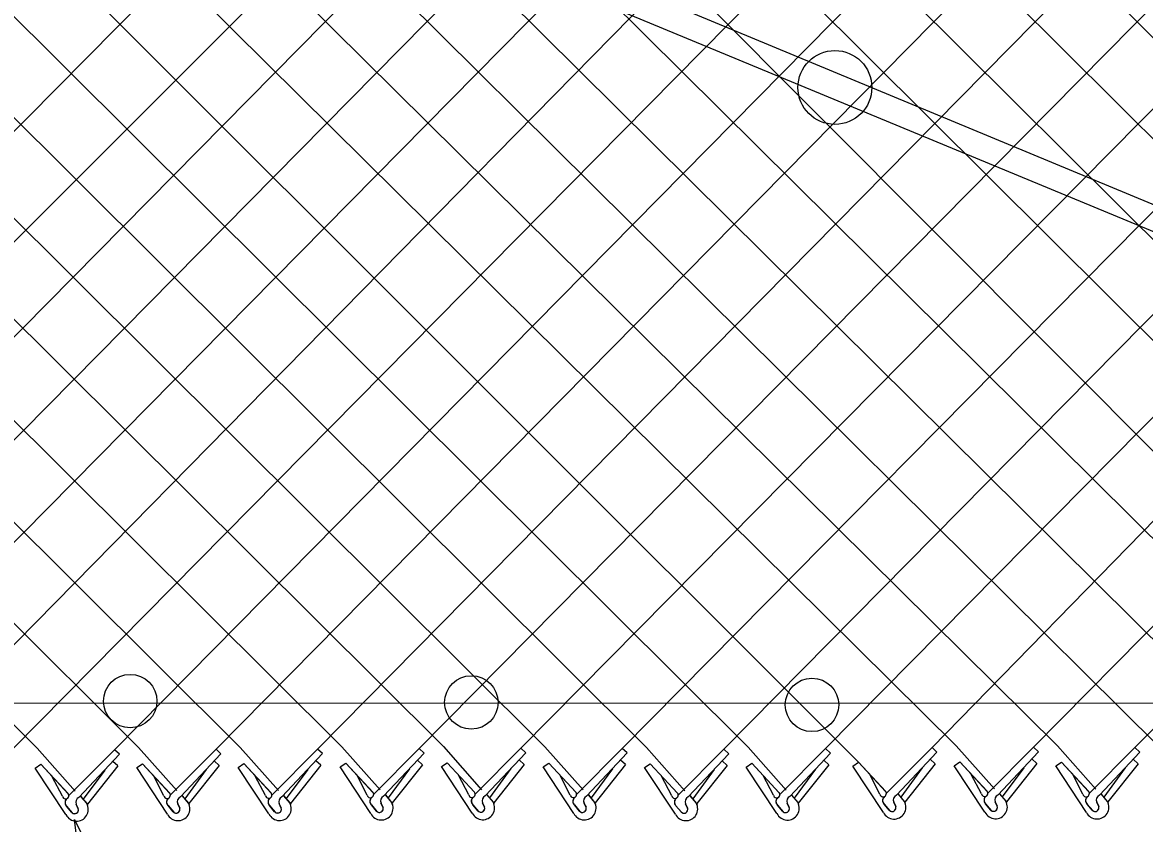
# Model space of a CAD drawing. Extents: x 0 to 1270, y 0 to 830.
# Drawn here: x 742.38 to 786.9, y 379.24 to 411.03 of the extents above; entities that cross this region are included whole.
import ezdxf

# ---------------------------------------------------------------- set-up
doc = ezdxf.new("R2010")
doc.units = 0
doc.layers.add('sb_Chainlink Fence', color=7, linetype='Continuous')
doc.layers.add('sb_Existing Structural Steel', color=7, linetype='Continuous')

msp = doc.modelspace()

# ---------------------------------------------------------------- linework, layer by layer
at = {"layer": 'sb_Chainlink Fence'}
for p, q in [((699.433, 437.644), (755.055, 382.285)), ((703.457, 437.652), (759.082, 382.295)), ((707.48, 437.659), (763.109, 382.287)), ((711.507, 437.662), (767.14, 382.257)), ((715.541, 437.659), (771.169, 382.279)), ((735.663, 437.689), (791.511, 382.315)), ((739.712, 437.671), (795.537, 382.318)), ((743.735, 437.678), (799.574, 381.634)), ((747.78, 437.664), (803.45, 382.285)), ((751.818, 437.656), (807.477, 382.277)), ((755.839, 437.666), (811.508, 382.247)), ((759.863, 437.673), (815.536, 382.27)), ((687.473, 437.513), (742.961, 382.236)), ((691.468, 437.549), (746.99, 382.258)), ((695.527, 437.52), (751.016, 382.261)), ((721.879, 382.172), (776.772, 437.037)), ((733.948, 382.2), (787.849, 436.817)), ((737.975, 382.21), (791.659, 436.817)), ((742.002, 382.202), (795.89, 436.804)), ((754.088, 382.198), (807.977, 436.82)), ((770.212, 382.194), (824.096, 436.791)), ((717.848, 382.202), (771.193, 436.22)), ((721.316, 435.883), (775.548, 381.679)), ((725.33, 435.881), (779.424, 382.331)), ((725.907, 382.195), (779.252, 436.258)), ((729.357, 435.87), (783.451, 382.323)), ((729.934, 382.198), (783.28, 436.236)), ((746.033, 382.172), (799.375, 436.228)), ((750.062, 382.195), (803.406, 436.258)), ((758.127, 382.221), (811.461, 436.233)), ((762.154, 382.232), (815.5, 436.209)), ((766.181, 382.223), (819.527, 436.199)), ((774.241, 382.216), (827.585, 436.237)), ((782.496, 382.268), (835.643, 436.151)), ((786.523, 382.259), (839.733, 436.137)), ((778.469, 382.257), (829.691, 434.749)), ((735.575, 433.747), (787.482, 382.293)), ((742.961, 382.236), (744.479, 380.527)), ((744.22, 380.351), (746.033, 382.172)), ((744.618, 380.28), (746.231, 381.993)), ((746.231, 381.993), (746.033, 382.172)), ((746.99, 382.258), (748.507, 380.549)), ((748.248, 380.373), (750.062, 382.195)), ((748.647, 380.302), (750.259, 382.015)), ((750.259, 382.015), (750.062, 382.195)), ((751.016, 382.261), (752.534, 380.552)), ((752.274, 380.376), (754.088, 382.198)), ((752.673, 380.305), (754.286, 382.018)), ((754.286, 382.018), (754.088, 382.198)), ((755.055, 382.285), (756.573, 380.576)), ((756.313, 380.4), (758.127, 382.221)), ((756.712, 380.329), (758.325, 382.042)), ((758.325, 382.042), (758.127, 382.221)), ((759.082, 382.295), (760.599, 380.586)), ((760.34, 380.41), (762.154, 382.232)), ((760.739, 380.339), (762.352, 382.052)), ((762.352, 382.052), (762.154, 382.232)), ((763.109, 382.287), (764.627, 380.578)), ((764.367, 380.402), (766.181, 382.223)), ((764.766, 380.331), (766.379, 382.044)), ((766.379, 382.044), (766.181, 382.223)), ((767.14, 382.257), (768.658, 380.548)), ((768.398, 380.372), (770.212, 382.194)), ((768.797, 380.301), (770.41, 382.014)), ((770.41, 382.014), (770.212, 382.194)), ((771.169, 382.279), (772.686, 380.571)), ((772.427, 380.395), (774.241, 382.216)), ((772.826, 380.323), (774.438, 382.037)), ((774.438, 382.037), (774.241, 382.216)), ((776.656, 380.436), (778.469, 382.257)), ((777.055, 380.365), (778.667, 382.078)), ((778.667, 382.078), (778.469, 382.257)), ((779.424, 382.331), (780.942, 380.622)), ((780.682, 380.446), (782.496, 382.268)), ((781.081, 380.375), (782.694, 382.088)), ((782.694, 382.088), (782.496, 382.268)), ((783.451, 382.323), (784.969, 380.614)), ((784.71, 380.438), (786.523, 382.259)), ((785.108, 380.367), (786.721, 382.08)), ((786.721, 382.08), (786.523, 382.259)), ((742.889, 381.442), (743.112, 381.594)), ((743.112, 381.594), (744.19, 380.433)), ((743.112, 381.594), (744.197, 380.426)), ((746.164, 381.53), (745.966, 381.709)), ((746.918, 381.464), (747.141, 381.617)), ((747.141, 381.617), (748.219, 380.455)), ((747.141, 381.617), (748.225, 380.448)), ((750.192, 381.552), (748.986, 380.035)), ((750.192, 381.552), (749.994, 381.732)), ((750.944, 381.467), (751.167, 381.62)), ((751.167, 381.62), (752.245, 380.458)), ((751.167, 381.62), (752.252, 380.451)), ((754.219, 381.555), (753.012, 380.038)), ((754.219, 381.555), (754.021, 381.735)), ((754.983, 381.491), (755.206, 381.643)), ((755.206, 381.643), (756.284, 380.482)), ((755.206, 381.643), (756.291, 380.475)), ((758.258, 381.579), (757.051, 380.062)), ((758.258, 381.579), (758.06, 381.758)), ((759.01, 381.501), (759.233, 381.654)), ((759.233, 381.654), (760.311, 380.492)), ((759.233, 381.654), (760.318, 380.485)), ((762.285, 381.589), (761.078, 380.072)), ((762.285, 381.589), (762.087, 381.769)), ((763.037, 381.493), (763.26, 381.645)), ((763.26, 381.645), (764.338, 380.484)), ((763.26, 381.645), (764.345, 380.477)), ((766.312, 381.581), (765.105, 380.064)), ((766.312, 381.581), (766.114, 381.76)), ((767.068, 381.463), (767.291, 381.616)), ((767.291, 381.616), (768.369, 380.454)), ((767.291, 381.616), (768.376, 380.447)), ((770.343, 381.551), (769.136, 380.034)), ((770.343, 381.551), (770.145, 381.731)), ((771.096, 381.486), (771.319, 381.638)), ((771.319, 381.638), (772.397, 380.476)), ((771.319, 381.638), (772.404, 380.469)), ((774.371, 381.574), (773.165, 380.056)), ((774.371, 381.574), (774.173, 381.753)), ((775.325, 381.527), (775.548, 381.679)), ((775.548, 381.679), (776.626, 380.518)), ((775.548, 381.679), (776.633, 380.511)), ((778.6, 381.615), (777.394, 380.098)), ((778.6, 381.615), (778.402, 381.794)), ((779.352, 381.537), (779.575, 381.69)), ((779.575, 381.69), (780.653, 380.528)), ((779.575, 381.69), (780.66, 380.521)), ((782.627, 381.625), (781.42, 380.108)), ((782.627, 381.625), (782.429, 381.805)), ((783.379, 381.529), (783.602, 381.681)), ((783.602, 381.681), (784.68, 380.52)), ((783.602, 381.681), (784.687, 380.513)), ((786.654, 381.617), (785.448, 380.1)), ((786.654, 381.617), (786.456, 381.796)), ((744.107, 379.598), (742.889, 381.442)), ((745.644, 381.364), (744.796, 380.209)), ((746.164, 381.53), (744.958, 380.013)), ((748.136, 379.62), (746.918, 381.464)), ((747.997, 380.348), (747.591, 381.123)), ((749.673, 381.386), (748.824, 380.231)), ((752.162, 379.623), (750.944, 381.467)), ((752.024, 380.351), (751.618, 381.126)), ((753.699, 381.389), (752.851, 380.234)), ((756.201, 379.647), (754.983, 381.491)), ((756.063, 380.374), (755.657, 381.15)), ((757.738, 381.413), (756.89, 380.258)), ((760.228, 379.657), (759.01, 381.501)), ((760.089, 380.385), (759.683, 381.16)), ((761.765, 381.423), (760.916, 380.268)), ((764.255, 379.649), (763.037, 381.493)), ((764.116, 380.376), (763.711, 381.152)), ((765.792, 381.415), (764.944, 380.26)), ((768.286, 379.619), (767.068, 381.463)), ((768.148, 380.347), (767.742, 381.122)), ((769.823, 381.385), (768.975, 380.23)), ((772.315, 379.641), (771.096, 381.486)), ((772.176, 380.369), (771.77, 381.145)), ((773.852, 381.408), (773.003, 380.253)), ((776.544, 379.683), (775.325, 381.527)), ((776.405, 380.41), (775.999, 381.186)), ((778.081, 381.449), (777.232, 380.294)), ((780.57, 379.693), (779.352, 381.537)), ((780.432, 380.421), (780.026, 381.196)), ((782.107, 381.459), (781.259, 380.304)), ((784.597, 379.685), (783.379, 381.529)), ((784.459, 380.412), (784.053, 381.188)), ((786.135, 381.451), (785.286, 380.296)), ((743.969, 380.325), (743.563, 381.101)), ((744.686, 380.327), (744.934, 380.034)), ((744.689, 380.323), (744.935, 380.033)), ((748.714, 380.35), (748.962, 380.057)), ((748.718, 380.345), (748.963, 380.056)), ((752.741, 380.353), (752.988, 380.06)), ((752.744, 380.348), (752.99, 380.059)), ((756.78, 380.377), (757.027, 380.083)), ((756.783, 380.372), (757.029, 380.082)), ((760.807, 380.387), (761.054, 380.094)), ((760.81, 380.382), (761.055, 380.093)), ((764.834, 380.378), (765.081, 380.085)), ((764.837, 380.374), (765.083, 380.084)), ((768.865, 380.349), (769.112, 380.056)), ((768.868, 380.344), (769.114, 380.055)), ((772.893, 380.371), (773.141, 380.078)), ((772.897, 380.367), (773.142, 380.077)), ((777.122, 380.413), (777.37, 380.119)), ((777.125, 380.408), (777.371, 380.118)), ((781.149, 380.423), (781.397, 380.13)), ((781.152, 380.418), (781.398, 380.129)), ((785.176, 380.414), (785.424, 380.121)), ((785.179, 380.41), (785.425, 380.12)), ((744.333, 379.69), (744.131, 379.932)), ((744.131, 379.932), (744.354, 379.668)), ((744.594, 379.833), (744.512, 380.01)), ((744.513, 380.004), (744.594, 379.837)), ((744.934, 380.034), (744.952, 380)), ((744.952, 380), (744.967, 379.964)), ((748.362, 379.712), (748.16, 379.954)), ((748.16, 379.954), (748.382, 379.691)), ((748.623, 379.855), (748.541, 380.032)), ((748.541, 380.026), (748.622, 379.859)), ((748.962, 380.057), (748.98, 380.023)), ((748.98, 380.023), (748.996, 379.986)), ((752.388, 379.715), (752.186, 379.957)), ((752.186, 379.957), (752.409, 379.694)), ((752.649, 379.858), (752.567, 380.035)), ((752.568, 380.029), (752.649, 379.862)), ((752.988, 380.06), (753.007, 380.026)), ((753.007, 380.026), (753.022, 379.989)), ((756.427, 379.739), (756.225, 379.981)), ((756.225, 379.981), (756.448, 379.718)), ((756.688, 379.882), (756.606, 380.059)), ((756.607, 380.053), (756.688, 379.886)), ((757.027, 380.083), (757.046, 380.049)), ((757.046, 380.049), (757.061, 380.013)), ((760.454, 379.749), (760.252, 379.991)), ((760.252, 379.991), (760.474, 379.728)), ((760.715, 379.892), (760.633, 380.069)), ((760.633, 380.063), (760.715, 379.896)), ((761.054, 380.094), (761.072, 380.06)), ((761.072, 380.06), (761.088, 380.023)), ((764.481, 379.741), (764.279, 379.983)), ((764.279, 379.983), (764.501, 379.719)), ((764.742, 379.884), (764.66, 380.061)), ((764.661, 380.055), (764.742, 379.888)), ((765.081, 380.085), (765.099, 380.051)), ((765.099, 380.051), (765.115, 380.015)), ((768.512, 379.711), (768.31, 379.953)), ((768.31, 379.953), (768.533, 379.69)), ((768.773, 379.854), (768.691, 380.031)), ((768.692, 380.025), (768.773, 379.858)), ((769.112, 380.056), (769.131, 380.021)), ((769.131, 380.021), (769.146, 379.985)), ((772.541, 379.734), (772.339, 379.976)), ((772.339, 379.976), (772.561, 379.712)), ((772.802, 379.876), (772.72, 380.054)), ((772.72, 380.047), (772.801, 379.88)), ((773.141, 380.078), (773.159, 380.044)), ((773.159, 380.044), (773.175, 380.007)), ((776.769, 379.775), (776.567, 380.017)), ((776.567, 380.017), (776.79, 379.754)), ((777.03, 379.918), (776.949, 380.095)), ((776.949, 380.089), (777.03, 379.922)), ((777.37, 380.119), (777.388, 380.085)), ((777.388, 380.085), (777.403, 380.049)), ((780.796, 379.785), (780.594, 380.027)), ((780.594, 380.027), (780.817, 379.764)), ((781.057, 379.928), (780.975, 380.105)), ((780.976, 380.099), (781.057, 379.932)), ((781.397, 380.13), (781.415, 380.096)), ((781.415, 380.096), (781.43, 380.059)), ((784.823, 379.777), (784.621, 380.019)), ((784.621, 380.019), (784.844, 379.755)), ((785.084, 379.92), (785.003, 380.097)), ((785.003, 380.091), (785.084, 379.924)), ((785.424, 380.121), (785.442, 380.087)), ((785.442, 380.087), (785.457, 380.051))]:
    msp.add_line(p, q, dxfattribs=at)
msp.add_lwpolyline([(744.793, 376.642), (744.449, 379.407), (745.671, 376.903)], close=True, dxfattribs=at)
for centre, radius, start, end in [((744.095, 380.347), 0.128, 189.9304, 40.9785), ((744.261, 380.074), 0.192, 126.9947, 219.7983), ((744.266, 380.073), 0.195, 127.7656, 226.3328), ((744.706, 380.09), 0.209, 114.8422, 203.5167), ((748.123, 380.37), 0.128, 189.9304, 40.9785), ((748.289, 380.096), 0.192, 126.9947, 219.7983), ((748.295, 380.096), 0.195, 127.7656, 226.3328), ((748.735, 380.112), 0.209, 114.8422, 203.5167), ((752.15, 380.373), 0.128, 189.9304, 40.9785), ((752.316, 380.099), 0.192, 126.9947, 219.7983), ((752.321, 380.099), 0.195, 127.7656, 226.3328), ((752.761, 380.115), 0.209, 114.8422, 203.5167), ((756.189, 380.396), 0.128, 189.9304, 40.9785), ((756.355, 380.123), 0.192, 126.9947, 219.7983), ((756.36, 380.122), 0.195, 127.7656, 226.3328), ((756.8, 380.139), 0.209, 114.8422, 203.5167), ((760.215, 380.407), 0.128, 189.9304, 40.9785), ((760.382, 380.133), 0.192, 126.9947, 219.7983), ((760.387, 380.133), 0.195, 127.7656, 226.3328), ((760.827, 380.149), 0.209, 114.8422, 203.5167), ((764.242, 380.398), 0.128, 189.9304, 40.9785), ((764.409, 380.125), 0.192, 126.9947, 219.7983), ((764.414, 380.124), 0.195, 127.7656, 226.3328), ((764.854, 380.141), 0.209, 114.8422, 203.5167), ((768.274, 380.369), 0.128, 189.9304, 40.9785), ((768.44, 380.095), 0.192, 126.9947, 219.7983), ((768.445, 380.095), 0.195, 127.7656, 226.3328), ((768.885, 380.111), 0.209, 114.8422, 203.5167), ((772.302, 380.391), 0.128, 189.9304, 40.9785), ((772.468, 380.117), 0.192, 126.9947, 219.7983), ((772.473, 380.117), 0.195, 127.7656, 226.3328), ((772.914, 380.133), 0.209, 114.8422, 203.5167), ((776.531, 380.433), 0.128, 189.9304, 40.9785), ((776.697, 380.159), 0.192, 126.9947, 219.7983), ((776.702, 380.158), 0.195, 127.7656, 226.3328), ((777.143, 380.175), 0.209, 114.8422, 203.5167), ((780.558, 380.443), 0.128, 189.9304, 40.9785), ((780.724, 380.169), 0.192, 126.9947, 219.7983), ((780.729, 380.169), 0.195, 127.7656, 226.3328), ((781.169, 380.185), 0.209, 114.8422, 203.5167), ((784.585, 380.434), 0.128, 189.9304, 40.9785), ((784.751, 380.161), 0.192, 126.9947, 219.7983), ((784.756, 380.16), 0.195, 127.7656, 226.3328), ((785.196, 380.177), 0.209, 114.8422, 203.5167), ((744.527, 379.805), 0.468, 206.3202, 29.2269), ((744.45, 379.787), 0.152, 219.8632, 17.4852), ((744.45, 379.787), 0.152, 230.7826, 19.2656), ((748.555, 379.827), 0.468, 206.3202, 29.2269), ((748.478, 379.81), 0.152, 219.8632, 17.4852), ((748.479, 379.809), 0.152, 230.7826, 19.2656), ((752.581, 379.83), 0.468, 206.3202, 29.2269), ((752.504, 379.813), 0.152, 219.8632, 17.4852), ((752.505, 379.812), 0.152, 230.7826, 19.2656), ((756.62, 379.854), 0.468, 206.3202, 29.2269), ((756.543, 379.836), 0.152, 219.8632, 17.4852), ((756.544, 379.836), 0.152, 230.7826, 19.2656), ((760.647, 379.864), 0.468, 206.3202, 29.2269), ((760.57, 379.847), 0.152, 219.8632, 17.4852), ((760.571, 379.846), 0.152, 230.7826, 19.2656), ((764.674, 379.856), 0.468, 206.3202, 29.2269), ((764.597, 379.838), 0.152, 219.8632, 17.4852), ((764.598, 379.838), 0.152, 230.7826, 19.2656), ((768.706, 379.826), 0.468, 206.3202, 29.2269), ((768.629, 379.808), 0.152, 219.8632, 17.4852), ((768.629, 379.808), 0.152, 230.7826, 19.2656), ((772.734, 379.849), 0.468, 206.3202, 29.2269), ((772.657, 379.831), 0.152, 219.8632, 17.4852), ((772.657, 379.83), 0.152, 230.7826, 19.2656), ((776.963, 379.89), 0.468, 206.3202, 29.2269), ((776.886, 379.872), 0.152, 219.8632, 17.4852), ((776.886, 379.872), 0.152, 230.7826, 19.2656), ((780.99, 379.9), 0.468, 206.3202, 29.2269), ((780.913, 379.883), 0.152, 219.8632, 17.4852), ((780.913, 379.882), 0.152, 230.7826, 19.2656), ((785.017, 379.892), 0.468, 206.3202, 29.2269), ((784.94, 379.874), 0.152, 219.8632, 17.4852), ((784.94, 379.874), 0.152, 230.7826, 19.2656)]:
    msp.add_arc(centre, radius, start, end, dxfattribs=at)
at = {"layer": 'sb_Existing Structural Steel'}
for p, q in [((827.382, 387.094), (738.859, 423.927)), ((826.945, 386.277), (738.407, 422.972)), ((440.979, 383.869), (1116.811, 384.201))]:
    msp.add_line(p, q, dxfattribs=at)
for centre, radius in [((774.617, 408.45), 1.465), ((746.657, 384.102), 1.06), ((760.19, 384.049), 1.06), ((773.707, 383.952), 1.06)]:
    msp.add_circle(centre, radius, dxfattribs=at)

doc.saveas('drawing.dxf')
